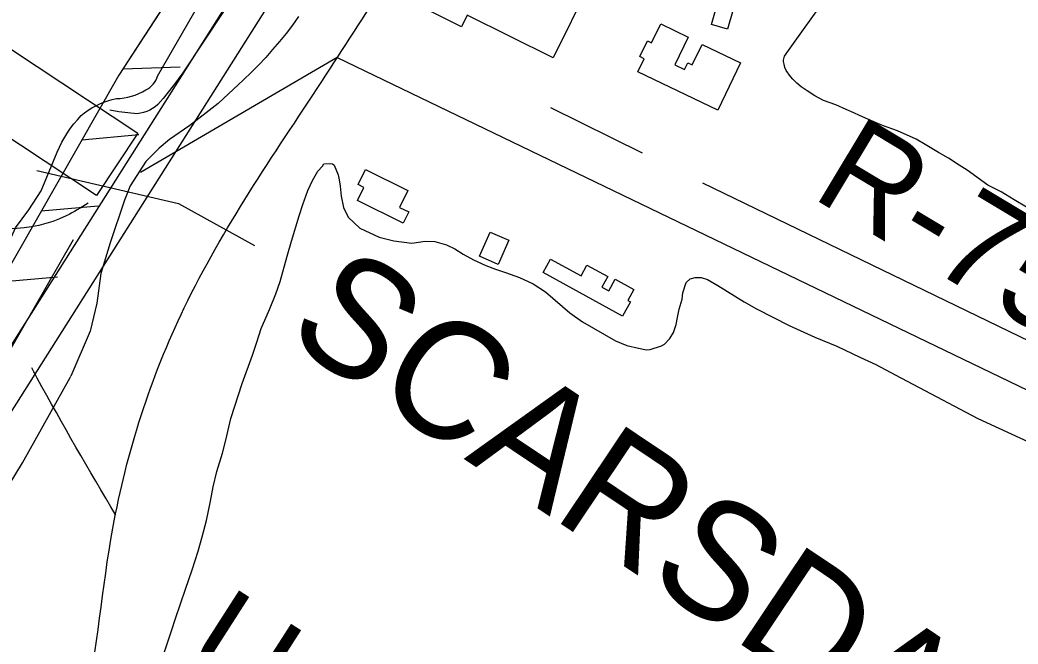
# Model space of a CAD drawing. Extents: x 3683613 to 3738215, y 469626 to 495384.
# Drawn here: x 3710706 to 3711559, y 492193 to 492727 of the extents above; entities that cross this region are included whole.
import ezdxf

# ---------------------------------------------------------------- set-up
doc = ezdxf.new("R2010")
doc.units = 0
for name, color, linetype in [('V-BLDG-OTLN', 7, 'Continuous'), ('V-CHAN-DOCK', 7, 'Continuous'), ('V-CHAN-NAID', 7, 'Continuous'), ('V-FLOD-BASE', 7, 'Continuous'), ('V-LEVE-TOET', 7, 'Continuous'), ('V-RIVR-RANG-IDEN', 7, 'Continuous'), ('V-ROAD-CNTR', 7, 'Continuous'), ('V-RRAP-FSHR', 7, 'Continuous'), ('V-SITE-VEGE', 7, 'Continuous'), ('V-SURV-LINE', 7, 'Continuous'), ('V-TOPO-SHOR', 7, 'Continuous'), ('V-UTIL-LINE', 7, 'Continuous')]:
    doc.layers.add(name, color=color, linetype=linetype)

msp = doc.modelspace()

# ---------------------------------------------------------------- linework, layer by layer
at = {"layer": 'V-BLDG-OTLN'}
for points in [[(3711045.79, 492739.45), (3711058.01, 492764.05), (3711087.22, 492749.54), (3711105.69, 492786.71), (3711116.89, 492781.14), (3711118.75, 492784.88), (3711133.6, 492777.5), (3711137.26, 492784.87), (3711137.95, 492784.53), (3711141.72, 492792.11), (3711167.33, 492779.39), (3711163.51, 492771.7), (3711192.72, 492757.19), (3711161.46, 492694.28), (3711088.06, 492730.74), (3711083.16, 492720.88)], [(3711315.27, 492787.57), (3711328.66, 492783.75), (3711326.44, 492775.97), (3711335.38, 492773.42), (3711332.38, 492762.91), (3711323.77, 492765.36), (3711310.49, 492718.8), (3711296.77, 492722.72)], [(3711288.77, 492705.59), (3711321.48, 492689.85), (3711302.09, 492649.55), (3711233.93, 492682.34), (3711239.31, 492693.53), (3711235.58, 492695.32), (3711242.01, 492708.71), (3711245.68, 492706.94), (3711253.5, 492723.2), (3711276.83, 492711.97), (3711265.4, 492688.22), (3711273.85, 492684.16), (3711276.7, 492690.07), (3711280.44, 492688.27)], [(3711001.36, 492598.71), (3711037.58, 492580.84), (3711030.48, 492566.43), (3711038.3, 492562.57), (3711033.57, 492552.97), (3710994.37, 492572.3), (3710999.95, 492583.6), (3710995.09, 492586)], [(3711107.69, 492545.36), (3711123.68, 492538.32), (3711114.62, 492517.74), (3711098.63, 492524.77)], [(3711153.06, 492510.86), (3711159.38, 492522.34), (3711185.44, 492507.99), (3711190.47, 492517.12), (3711208.27, 492507.31), (3711203.29, 492498.27), (3711209.07, 492495.1), (3711214.52, 492505), (3711230.44, 492496.23), (3711225.33, 492486.94), (3711227.53, 492485.73), (3711220.83, 492473.55)]]:
    msp.add_lwpolyline(points, close=True, dxfattribs=at)
at = {"layer": 'V-CHAN-DOCK'}
msp.add_lwpolyline([(3710447.12, 492710.07), (3710548.57, 492869.75), (3710577.5, 492851.37), (3710534.52, 492783.74), (3710672.01, 492696.8), (3710699.04, 492701.34), (3710806.81, 492629.98), (3710771.46, 492576.6), (3710662.47, 492648.78), (3710655.6, 492676.22), (3710521.75, 492762.1), (3710475.56, 492691.39), (3710447.12, 492710.07)], dxfattribs=at)
at = {"layer": 'V-FLOD-BASE'}
for points in [[(3710898.52, 492761.98), (3710845.35, 492681.58), (3710841.33, 492675.93), (3710837.17, 492670.36), (3710832.88, 492664.89), (3710828.46, 492659.53), (3710823.91, 492654.26), (3710821.75, 492652.48), (3710819.43, 492650.91), (3710816.98, 492649.56), (3710814.42, 492648.43), (3710811.76, 492647.55), (3710809.04, 492646.92), (3710806.27, 492646.53), (3710798.41, 492647.19), (3710790.6, 492648.19), (3710782.83, 492649.55)], [(3710751.62, 492538.87), (3710695.04, 492440.02), (3710617.38, 492319.62), (3710530.95, 492178.47)]]:
    msp.add_lwpolyline(points, dxfattribs=at)
at = {"layer": 'V-LEVE-TOET'}
for points in [[(3710823.7, 492678.64), (3710897.39, 492806.82)], [(3710944.16, 492729.45), (3710938.89, 492722.21), (3710933.44, 492715.1), (3710927.81, 492708.14), (3710922.01, 492701.32), (3710916.05, 492694.64), (3710909.92, 492688.12), (3710903.62, 492681.75), (3710897.18, 492675.54)], [(3710747.14, 492630.64), (3710749.48, 492634.03), (3710752.33, 492637.78), (3710755.36, 492641.4), (3710758.54, 492644.87), (3710761.44, 492647.24), (3710764.48, 492649.44), (3710767.65, 492651.46), (3710770.92, 492653.29), (3710774.3, 492654.92), (3710777.77, 492656.35), (3710781.31, 492657.58), (3710784.92, 492658.6), (3710788.58, 492659.41), (3710791.88, 492659.56), (3710795.16, 492659.95), (3710798.4, 492660.57), (3710801.6, 492661.41), (3710804.73, 492662.46), (3710807.77, 492663.73), (3710810.73, 492665.21), (3710813.57, 492666.89), (3710815.33, 492667.83), (3710816.99, 492668.94), (3710818.52, 492670.23), (3710819.9, 492671.67), (3710821.12, 492673.25), (3710822.17, 492674.95), (3710823.03, 492676.75), (3710823.7, 492678.64)], [(3710897.18, 492675.54), (3710875.35, 492655.17), (3710851.17, 492636.35), (3710834.01, 492624.59), (3710825.05, 492617.14), (3710813.81, 492605.56), (3710800.19, 492584.82), (3710795.54, 492572.65), (3710783.13, 492536.28), (3710775.38, 492510.08), (3710771.93, 492484.68), (3710766.13, 492460.83), (3710749.69, 492422.19)], [(3710689.71, 492518.5), (3710696.3, 492535.71), (3710702.52, 492549.01), (3710713.81, 492564.28), (3710724.32, 492580.71), (3710737.91, 492613.57), (3710739.85, 492617.86), (3710741.98, 492622.06), (3710747.14, 492630.64)], [(3709166.6, 489585.59), (3709307.49, 489809.65), (3709417.08, 489994.3), (3709530.59, 490202.8), (3709640.15, 490399.76), (3709757.6, 490622.58), (3709875.44, 490845.39), (3710003.19, 491078.56), (3710091.03, 491224.61), (3710184.36, 491398.49), (3710274.14, 491559.64), (3710352.85, 491704.87), (3710435.49, 491861.24), (3710480.56, 491951.55), (3710507.81, 492015.59), (3710530.75, 492057.77), (3710575.47, 492129.8), (3710617.81, 492200.64), (3710663.31, 492274.27), (3710708.42, 492348.29), (3710749.17, 492421.1), (3710749.69, 492422.19)]]:
    msp.add_lwpolyline(points, dxfattribs=at)
at = {"layer": 'V-ROAD-CNTR'}
msp.add_line((3710977.22, 492694.6), (3710809.24, 492596.37), dxfattribs=at)
msp.add_lwpolyline([(3710977.22, 492694.6), (3711896.86, 492251.05), (3712259.95, 492075.08), (3712449.13, 491981.72)], dxfattribs=at)
for points in [[(3709928.02, 490832.05), (3710006.33, 490977.08), (3710093.97, 491123.76), (3710229.74, 491316.8), (3710354.82, 491485.2), (3710475.79, 491647.32), (3710595.23, 491807.62), (3710683.65, 491930.88), (3710722.62, 492011.43), (3710762.01, 492138.52), (3710785.54, 492292.41), (3710846.51, 492480.64), (3710964.01, 492674.06), (3711073.4, 492842.57), (3711217.62, 493049.37), (3711319.83, 493181.23), (3711461.51, 493308.56), (3711622.22, 493504.11)], [(3710764.39, 492570.15), (3710745.68, 492559.2), (3710646.88, 492555.19), (3710581.57, 492588.22), (3710523.51, 492631.13)], [(3710788.01, 492303.35), (3710721, 492420.64), (3710716.36, 492429.29)]]:
    msp.add_spline(points, degree=3, dxfattribs=at)
at = {"layer": 'V-RRAP-FSHR'}
for p, q in [((3710794.2, 492684.77), (3710843, 492686.48)), ((3710759.12, 492624.21), (3710807.75, 492628.64)), ((3710724.34, 492563.46), (3710772.97, 492567.89)), ((3710689.57, 492502.71), (3710738.2, 492507.14))]:
    msp.add_line(p, q, dxfattribs=at)
for points in [[(3711443.31, 493498.69), (3711418.66, 493467.93), (3711311.06, 493374.01), (3711163.18, 493248.64), (3711097.93, 493152.53), (3710790.7, 492679.38), (3710686.12, 492496.69), (3710424.66, 492086.14), (3710336.27, 491882.39), (3710202.23, 491654.95), (3710003.32, 491286.53), (3709802.81, 490918.54), (3709642.12, 490641.37)], [(3710877.2, 492812.59), (3710790.7, 492679.38), (3710686.12, 492496.69), (3710502.54, 492208.43)]]:
    msp.add_lwpolyline(points, dxfattribs=at)
at = {"layer": 'V-SITE-VEGE'}
for p, q in [((3710955.92, 492589.54), (3710960.57, 492597.34)), ((3710960.57, 492597.34), (3710964.46, 492601.64)), ((3710964.46, 492601.64), (3710965.62, 492603.59)), ((3710965.62, 492603.59), (3710970.68, 492603.99)), ((3710970.68, 492603.99), (3710973.02, 492603.61)), ((3710973.02, 492603.61), (3710974.58, 492602.44)), ((3710974.58, 492602.44), (3710978.1, 492594.27)), ((3710952.05, 492580.97), (3710955.92, 492589.54)), ((3710978.1, 492594.27), (3710978.89, 492589.99)), ((3710978.89, 492589.99), (3710979.69, 492584.54)), ((3710947.79, 492568.88), (3710952.05, 492580.97)), ((3710979.69, 492584.54), (3710980.49, 492575.97)), ((3710980.49, 492575.97), (3710982.46, 492566.24)), ((3710944.7, 492559.14), (3710947.79, 492568.88)), ((3710982.46, 492566.24), (3710986.37, 492558.08)), ((3710938.14, 492537.7), (3710944.7, 492559.14)), ((3710986.37, 492558.08), (3710996.52, 492548.76)), ((3710996.52, 492548.76), (3711012.9, 492541.01)), ((3710934.27, 492524.84), (3710938.14, 492537.7)), ((3711012.9, 492541.01), (3711025.37, 492537.93)), ((3711025.37, 492537.93), (3711040.95, 492536.02)), ((3711040.95, 492536.02), (3711052.24, 492537.6)), ((3711052.24, 492537.6), (3711060.42, 492537.24)), ((3711060.42, 492537.24), (3711070.55, 492534.54)), ((3711070.55, 492534.54), (3711077.57, 492531.05)), ((3711077.57, 492531.05), (3711084.6, 492526.39)), ((3710928.49, 492503.02), (3710934.27, 492524.84)), ((3711084.6, 492526.39), (3711093.56, 492521.74)), ((3711093.56, 492521.74), (3711104.09, 492516.71)), ((3711104.09, 492516.71), (3711112.27, 492513.61)), ((3711112.27, 492513.61), (3711120.85, 492510.91)), ((3710924.62, 492492.49), (3710928.49, 492503.02)), ((3711120.85, 492510.91), (3711132.93, 492506.65)), ((3711132.93, 492506.65), (3711144.63, 492501.23)), ((3711275.09, 492502.34), (3711278.59, 492505.47)), ((3711278.59, 492505.47), (3711282.87, 492506.65)), ((3711282.87, 492506.65), (3711287.93, 492506.66)), ((3711287.93, 492506.66), (3711293.39, 492504.73)), ((3711293.39, 492504.73), (3711302.36, 492499.69)), ((3711144.63, 492501.23), (3711155.16, 492494.25)), ((3711155.16, 492494.25), (3711175.85, 492476.39)), ((3711272.39, 492493.38), (3711275.09, 492502.34)), ((3711302.36, 492499.69), (3711324.59, 492485.72)), ((3710919.2, 492479.24), (3710924.62, 492492.49)), ((3711269.31, 492479.35), (3711271.62, 492487.92)), ((3711271.62, 492487.92), (3711272.39, 492493.38)), ((3711324.59, 492485.72), (3711335.12, 492479.91)), ((3710912.23, 492462.87), (3710919.2, 492479.24)), ((3711267.77, 492472.34), (3711269.31, 492479.35)), ((3711335.12, 492479.91), (3711363.2, 492465.57)), ((3711175.85, 492476.39), (3711186.77, 492468.63)), ((3711186.77, 492468.63), (3711214.85, 492452.34)), ((3711266.61, 492466.49), (3711267.77, 492472.34)), ((3710908.37, 492451.17), (3710912.23, 492462.87)), ((3711264.29, 492459.48), (3711266.61, 492466.49)), ((3711363.2, 492465.57), (3711385.03, 492455.5)), ((3711214.85, 492452.34), (3711224.6, 492448.47)), ((3711256.53, 492449.72), (3711261.19, 492454.41)), ((3711261.19, 492454.41), (3711264.29, 492459.48)), ((3711385.03, 492455.5), (3711403.74, 492447.76)), ((3710904.89, 492440.26), (3710908.37, 492451.17)), ((3711224.6, 492448.47), (3711234.34, 492446.16)), ((3711234.34, 492446.16), (3711241.35, 492444.62)), ((3711241.35, 492444.62), (3711244.47, 492445.02)), ((3711244.47, 492445.02), (3711254.2, 492448.16)), ((3711254.2, 492448.16), (3711256.53, 492449.72)), ((3711403.74, 492447.76), (3711423.63, 492438.46)), ((3710896, 492416.09), (3710904.89, 492440.26)), ((3711423.63, 492438.46), (3711437.27, 492432.27)), ((3711437.27, 492432.27), (3711453.65, 492423.35)), ((3711453.65, 492423.35), (3711524.24, 492386.15)), ((3710886.34, 492386.08), (3710896, 492416.09)), ((3710882.03, 492367.47), (3710886.34, 492386.08)), ((3711524.24, 492386.15), (3711785.86, 492264.53)), ((3710879.32, 492356.51), (3710882.03, 492367.47)), ((3710874.27, 492340.86), (3710879.32, 492356.51)), ((3710871.18, 492327.56), (3710874.27, 492340.86)), ((3710868.86, 492315.43), (3710871.18, 492327.56)), ((3710865.39, 492299), (3710868.86, 492315.43)), ((3710861.9, 492284.91), (3710865.39, 492299)), ((3710858.42, 492272.78), (3710861.9, 492284.91)), ((3710853.37, 492256.74), (3710858.42, 492272.78)), ((3710847.55, 492240.3), (3710853.37, 492256.74)), ((3710839.01, 492215.26), (3710847.55, 492240.3)), ((3710835.91, 492205.47), (3710839.01, 492215.26)), ((3710828.15, 492182.39), (3710835.91, 492205.47))]:
    msp.add_line(p, q, dxfattribs=at)
msp.add_lwpolyline([(3711565.85, 492566.61), (3711555.38, 492572.78), (3711544.13, 492579.72), (3711532.89, 492585.5), (3711515.04, 492598.24), (3711508.45, 492602.48), (3711499.14, 492608.65), (3711490.61, 492613.28), (3711479.36, 492620.22), (3711471.61, 492624.84), (3711455.71, 492631.77), (3711442.93, 492636.39), (3711432.85, 492640.62), (3711423.16, 492644.85), (3711418.5, 492647.17), (3711411.91, 492650.24), (3711403, 492654.1), (3711392.53, 492657.94), (3711385.17, 492661.79), (3711378.58, 492666.04), (3711373.53, 492669.51), (3711369.65, 492672.6), (3711366.16, 492676.07), (3711364.35, 492678.32), (3711360.72, 492683.41), (3711359.42, 492686.03), (3711358.77, 492688.83), (3711358.38, 492691.15), (3711358.37, 492692.32), (3711359.28, 492695.61), (3711362.68, 492700.52), (3711394.86, 492745.74)], dxfattribs=at)
at = {"layer": 'V-SURV-LINE'}
for points in [[(3710495.8, 492127.62), (3711157.73, 493174.48)], [(3711183.08, 493158.44), (3710521.15, 492111.58)]]:
    msp.add_lwpolyline(points, dxfattribs=at)
at = {"layer": 'V-TOPO-SHOR'}
for p, q in [((3711237.98, 492612.83), (3711159.62, 492651.56)), ((3711708.49, 492383.92), (3711289.44, 492587.26))]:
    msp.add_line(p, q, dxfattribs=at)
at = {"layer": 'V-UTIL-LINE'}
msp.add_lwpolyline([(3710720.61, 492597.94), (3710841.63, 492569.85), (3710906.47, 492533.82)], dxfattribs=at)

# ---------------------------------------------------------------- texts
at = {"layer": 'V-CHAN-NAID'}
msp.add_text('SCARSDALE FERRY LANDING (75.7) (2)', height=100, rotation=326.19216, dxfattribs=at).set_placement((3710930.54, 492455.08))
at = {"layer": 'V-RIVR-RANG-IDEN'}
for s, rotation, p in [('R-75.6', 329.00552, (3711380.79, 492575.79)), ('U-020', 327.33633, (3710841.3, 492173.88))]:
    msp.add_text(s, height=83, rotation=rotation, dxfattribs=at).set_placement(p)

doc.saveas('drawing.dxf')
